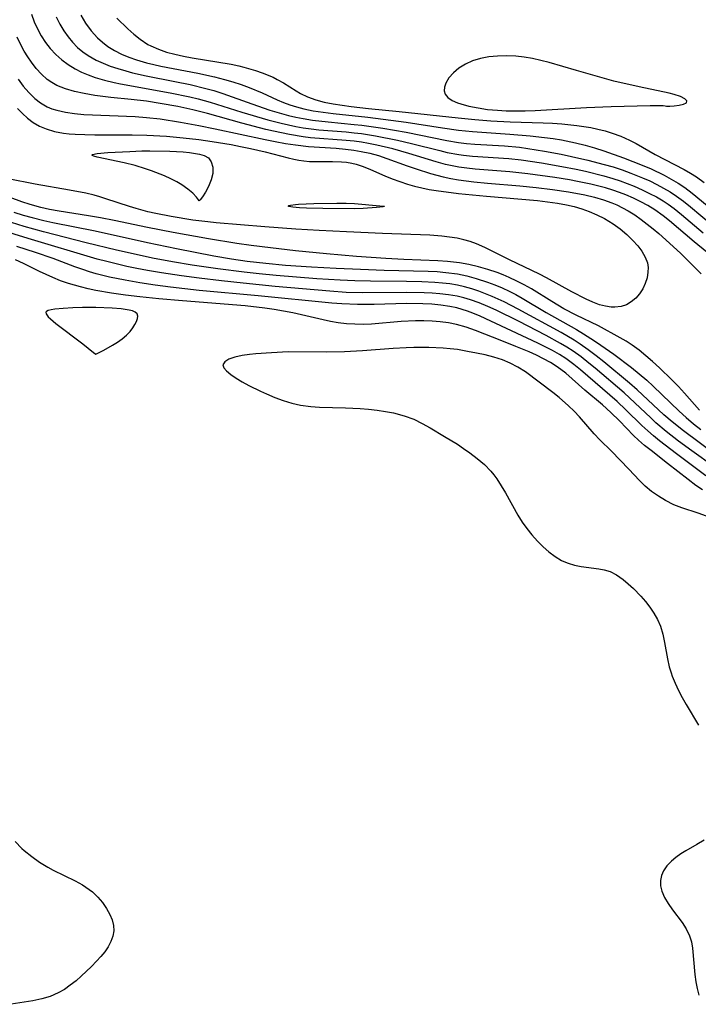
# Model space of a CAD drawing. Header units: inches. Extents: x 1073367 to 1082519, y 1569854 to 1574957.
# Tile 420 of 565: x 1079294 to 1079425, y 1572989 to 1573180. Entities that reach past the tile are written whole.
import ezdxf

# ---------------------------------------------------------------- set-up
doc = ezdxf.new("R2010")
doc.units = ezdxf.units.IN
doc.header["$MEASUREMENT"] = 0
doc.layers.add('CGG_CurvaNivelLidar_v1', color=7, linetype='Continuous', lineweight=30, true_color=0x008008)

msp = doc.modelspace()

# ---------------------------------------------------------------- linework, layer by layer
at = {"layer": 'CGG_CurvaNivelLidar_v1'}
for points in [[(1079296.1274, 1573180.6766, 71.5), (1079296.6319, 1573179.2451, 71.5), (1079297.2512, 1573177.8519, 71.5), (1079297.9766, 1573176.5067, 71.5), (1079298.8069, 1573175.2229, 71.5), (1079299.7209, 1573174.0478, 71.5), (1079300.7792, 1573172.922, 71.5), (1079301.9366, 1573171.8912, 71.5), (1079303.1811, 1573170.9589, 71.5), (1079304.5068, 1573170.1346, 71.5), (1079305.7578, 1573169.4966, 71.5), (1079307.0598, 1573168.9423, 71.5), (1079308.4024, 1573168.4607, 71.5), (1079310.2137, 1573167.9241, 71.5), (1079312.065, 1573167.4785, 71.5), (1079313.3182, 1573167.2228, 71.5), (1079322.9056, 1573165.511, 71.5), (1079326.7147, 1573164.7037, 71.5), (1079328.2865, 1573164.3211, 71.5), (1079330.6212, 1573163.6762, 71.5), (1079336.6995, 1573161.792, 71.5), (1079341.775, 1573160.2928, 71.5), (1079344.3203, 1573159.6148, 71.5), (1079345.737, 1573159.2835, 71.5), (1079347.1605, 1573158.992, 71.5), (1079348.5912, 1573158.7465, 71.5), (1079350.1097, 1573158.5412, 71.5), (1079351.6347, 1573158.3786, 71.5), (1079356.9018, 1573157.9332, 71.5), (1079358.4504, 1573157.7759, 71.5), (1079359.8156, 1573157.6076, 71.5), (1079362.5349, 1573157.1867, 71.5), (1079366.7804, 1573156.3372, 71.5), (1079369.5314, 1573155.7065, 71.5), (1079374.9567, 1573154.3366, 71.5), (1079376.4021, 1573154, 71.5), (1079378.6596, 1573153.5695, 71.5), (1079379.5234, 1573153.447, 71.5), (1079381.2629, 1573153.2621, 71.5), (1079388.2884, 1573152.8, 71.5), (1079390.7055, 1573152.5418, 71.5), (1079394.6195, 1573151.969, 71.5), (1079398.5384, 1573151.2885, 71.5), (1079401.3182, 1573150.7393, 71.5), (1079403.124, 1573150.3436, 71.5), (1079406.6825, 1573149.4555, 71.5), (1079408.4268, 1573148.9449, 71.5), (1079409.8148, 1573148.4869, 71.5), (1079411.1856, 1573147.9874, 71.5), (1079412.5378, 1573147.447, 71.5), (1079414.0402, 1573146.7863, 71.5), (1079415.5126, 1573146.0717, 71.5), (1079416.8207, 1573145.3722, 71.5), (1079418.0941, 1573144.6183, 71.5), (1079419.1039, 1573143.9552, 71.5), (1079420.2427, 1573143.1267, 71.5), (1079421.6852, 1573141.9793, 71.5), (1079425.853, 1573138.4717, 71.5)], [(1079300.8903, 1573180.1571, 72), (1079301.5732, 1573178.7724, 72), (1079302.3666, 1573177.445, 72), (1079303.1638, 1573176.3199, 72), (1079304.0434, 1573175.2609, 72), (1079305.0077, 1573174.2808, 72), (1079306.0034, 1573173.4372, 72), (1079307.0741, 1573172.6832, 72), (1079308.6151, 1573171.8158, 72), (1079309.9404, 1573171.2116, 72), (1079311.3133, 1573170.6775, 72), (1079312.8036, 1573170.1724, 72), (1079314.3254, 1573169.7234, 72), (1079315.63, 1573169.386, 72), (1079318.276, 1573168.7947, 72), (1079323.7981, 1573167.7138, 72), (1079326.7798, 1573167.0948, 72), (1079329.7996, 1573166.362, 72), (1079331.3255, 1573165.9292, 72), (1079333.055, 1573165.3783, 72), (1079338.6513, 1573163.3813, 72), (1079342.172, 1573162.175, 72), (1079343.9443, 1573161.6267, 72), (1079345.7289, 1573161.1353, 72), (1079347.1612, 1573160.7967, 72), (1079348.6039, 1573160.5111, 72), (1079350.365, 1573160.2377, 72), (1079353.4389, 1573159.8843, 72), (1079358.4593, 1573159.4058, 72), (1079359.9359, 1573159.2388, 72), (1079363.951, 1573158.6845, 72), (1079368.4517, 1573157.8921, 72), (1079376.3339, 1573156.2636, 72), (1079378.6129, 1573155.8928, 72), (1079380.1407, 1573155.7137, 72), (1079381.7252, 1573155.5796, 72), (1079387.502, 1573155.2347, 72), (1079390.3651, 1573154.9742, 72), (1079391.9866, 1573154.7693, 72), (1079395.2195, 1573154.2551, 72), (1079398.4406, 1573153.6401, 72), (1079400.4277, 1573153.2203, 72), (1079403.5849, 1573152.4934, 72), (1079406.716, 1573151.6819, 72), (1079408.4549, 1573151.1743, 72), (1079410.1896, 1573150.6093, 72), (1079411.9031, 1573149.9928, 72), (1079414.1504, 1573149.0917, 72), (1079415.5309, 1573148.4761, 72), (1079416.8864, 1573147.8171, 72), (1079418.2122, 1573147.1099, 72), (1079419.4756, 1573146.3644, 72), (1079420.6989, 1573145.5595, 72), (1079422.0711, 1573144.5426, 72), (1079423.4041, 1573143.4663, 72), (1079427.3945, 1573140.1378, 72)], [(1079305.6021, 1573180.5023, 72.5), (1079306.5346, 1573178.9371, 72.5), (1079307.6182, 1573177.4728, 72.5), (1079308.847, 1573176.132, 72.5), (1079309.822, 1573175.2581, 72.5), (1079310.8766, 1573174.4578, 72.5), (1079312.1465, 1573173.6687, 72.5), (1079313.4927, 1573172.9836, 72.5), (1079314.8992, 1573172.3886, 72.5), (1079316.3535, 1573171.8745, 72.5), (1079318.3352, 1573171.3046, 72.5), (1079319.7145, 1573170.9711, 72.5), (1079321.1085, 1573170.6697, 72.5), (1079328.2619, 1573169.2885, 72.5), (1079331.4729, 1573168.5702, 72.5), (1079333.3756, 1573168.0758, 72.5), (1079334.9858, 1573167.6018, 72.5), (1079336.5724, 1573167.0806, 72.5), (1079338.1328, 1573166.513, 72.5), (1079340.6512, 1573165.4691, 72.5), (1079343.5502, 1573164.1415, 72.5), (1079344.7694, 1573163.64, 72.5), (1079346.0112, 1573163.1869, 72.5), (1079347.2744, 1573162.7866, 72.5), (1079348.7252, 1573162.4046, 72.5), (1079350.5117, 1573162.0384, 72.5), (1079352.4193, 1573161.7347, 72.5), (1079354.3469, 1573161.4871, 72.5), (1079361.0686, 1573160.777, 72.5), (1079365.5271, 1573160.2479, 72.5), (1079368.4609, 1573159.8236, 72.5), (1079375.5112, 1573158.7068, 72.5), (1079378.5719, 1573158.275, 72.5), (1079381.2719, 1573158.0017, 72.5), (1079388.5175, 1573157.5289, 72.5), (1079392.4179, 1573157.2048, 72.5), (1079395.2218, 1573156.8724, 72.5), (1079396.8535, 1573156.647, 72.5), (1079398.4789, 1573156.3902, 72.5), (1079401.2066, 1573155.8484, 72.5), (1079403.0437, 1573155.3858, 72.5), (1079404.8655, 1573154.8597, 72.5), (1079406.6747, 1573154.2854, 72.5), (1079410.46, 1573152.9584, 72.5), (1079414.0509, 1573151.5513, 72.5), (1079415.8139, 1573150.7868, 72.5), (1079418.3068, 1573149.58, 72.5), (1079419.6769, 1573148.8344, 72.5), (1079421.0114, 1573148.036, 72.5), (1079422.3031, 1573147.1766, 72.5), (1079423.751, 1573146.0927, 72.5), (1079428.8334, 1573141.9259, 72.5)], [(1079312.586, 1573179.9391, 73), (1079314.7319, 1573177.8485, 73), (1079315.8795, 1573176.8121, 73), (1079317.0784, 1573175.8477, 73), (1079318.5955, 1573174.8527, 73), (1079319.1464, 1573174.5583, 73), (1079320.6311, 1573173.9073, 73), (1079322.191, 1573173.3804, 73), (1079323.8055, 1573172.9457, 73), (1079325.4579, 1573172.5772, 73), (1079327.1352, 1573172.2538, 73), (1079334.6607, 1573171.0037, 73), (1079336.1458, 1573170.6982, 73), (1079337.1214, 1573170.4628, 73), (1079339.3946, 1573169.7984, 73), (1079340.6726, 1573169.3522, 73), (1079342.753, 1573168.4995, 73), (1079343.5675, 1573168.1021, 73), (1079344.8016, 1573167.3966, 73), (1079347.2002, 1573165.8845, 73), (1079348.0633, 1573165.3884, 73), (1079349.4463, 1573164.7212, 73), (1079351.0171, 1573164.157, 73), (1079352.6617, 1573163.7177, 73), (1079354.3619, 1573163.3711, 73), (1079356.1035, 1573163.0912, 73), (1079357.8751, 1573162.8572, 73), (1079361.2166, 1573162.4889, 73), (1079367.1003, 1573161.8959, 73), (1079378.5279, 1573160.6359, 73), (1079381.7599, 1573160.336, 73), (1079384.8496, 1573160.1014, 73), (1079388.5366, 1573159.9111, 73), (1079394.9096, 1573159.7131, 73), (1079396.7198, 1573159.6277, 73), (1079398.5235, 1573159.5011, 73), (1079401.4189, 1573159.1954, 73), (1079404.1319, 1573158.7771, 73), (1079405.5235, 1573158.4894, 73), (1079406.8957, 1573158.1438, 73), (1079408.2441, 1573157.736, 73), (1079409.9499, 1573157.1067, 73), (1079411.5999, 1573156.3642, 73), (1079412.883, 1573155.6899, 73), (1079416.59, 1573153.6062, 73), (1079422.181, 1573150.6562, 73), (1079423.3795, 1573149.9788, 73), (1079424.5397, 1573149.2506, 73), (1079426.0203, 1573148.1706, 73)], [(1079428.2837, 1573133.3255, 71), (1079424.1273, 1573136.714, 71), (1079419.3179, 1573140.7779, 71), (1079418.1449, 1573141.7065, 71), (1079416.501, 1573142.8751, 71), (1079415.1688, 1573143.6984, 71), (1079413.7924, 1573144.4509, 71), (1079412.3789, 1573145.139, 71), (1079410.9329, 1573145.7655, 71), (1079409.6693, 1573146.2535, 71), (1079408.3861, 1573146.6959, 71), (1079406.9795, 1573147.1234, 71), (1079404.119, 1573147.8537, 71), (1079401.5802, 1573148.3942, 71), (1079400.0594, 1573148.6826, 71), (1079397.1974, 1573149.1612, 71), (1079391.9943, 1573149.8796, 71), (1079388.5119, 1573150.2442, 71), (1079381.7848, 1573150.7484, 71), (1079380.2136, 1573150.9193, 71), (1079378.653, 1573151.1457, 71), (1079377.3597, 1573151.3867, 71), (1079376.0771, 1573151.6764, 71), (1079374.2508, 1573152.1719, 71), (1079369.0079, 1573153.7943, 71), (1079365.92, 1573154.6582, 71), (1079362.782, 1573155.4113, 71), (1079361.2009, 1573155.7257, 71), (1079359.8217, 1573155.9556, 71), (1079358.4365, 1573156.1444, 71), (1079356.8628, 1573156.3105, 71), (1079349.9809, 1573156.8338, 71), (1079348.5778, 1573156.9957, 71), (1079345.9422, 1573157.4186, 71), (1079342.8366, 1573158.0696, 71), (1079341.3784, 1573158.42, 71), (1079336.7262, 1573159.6354, 71), (1079330.1005, 1573161.4756, 71), (1079327.2777, 1573162.1843, 71), (1079324.3711, 1573162.8305, 71), (1079320.9782, 1573163.4651, 71), (1079318.2937, 1573163.8641, 71), (1079315.3259, 1573164.2031, 71), (1079311.4465, 1573164.589, 71), (1079308.3411, 1573164.9876, 71), (1079306.2994, 1573165.3407, 71), (1079304.4389, 1573165.7355, 71), (1079302.6524, 1573166.2419, 71), (1079300.9742, 1573166.9307, 71), (1079300.0255, 1573167.4688, 71), (1079299.1361, 1573168.0994, 71), (1079298.0305, 1573169.087, 71), (1079297.0189, 1573170.2007, 71), (1079296.0838, 1573171.4106, 71), (1079295.363, 1573172.464, 71), (1079294.6883, 1573173.5597, 71), (1079293.9675, 1573174.8765, 71), (1079293.3144, 1573176.2321, 71)], [(1079293.5022, 1573168.1505, 70.5), (1079294.5227, 1573166.7943, 70.5), (1079295.6035, 1573165.5315, 70.5), (1079296.7634, 1573164.3959, 70.5), (1079297.8488, 1573163.5503, 70.5), (1079299.127, 1573162.8153, 70.5), (1079300.0392, 1573162.4343, 70.5), (1079300.9915, 1573162.1293, 70.5), (1079302.6743, 1573161.7503, 70.5), (1079304.4265, 1573161.5006, 70.5), (1079306.2279, 1573161.3409, 70.5), (1079316.1052, 1573160.9031, 70.5), (1079318.3212, 1573160.7403, 70.5), (1079320.9317, 1573160.4529, 70.5), (1079324.8582, 1573159.8536, 70.5), (1079328.4063, 1573159.2168, 70.5), (1079331.5801, 1573158.563, 70.5), (1079341.2636, 1573156.4539, 70.5), (1079343.1998, 1573156.0671, 70.5), (1079345.1396, 1573155.7212, 70.5), (1079347.0825, 1573155.4252, 70.5), (1079349.6112, 1573155.1397, 70.5), (1079354.9552, 1573154.7844, 70.5), (1079356.7251, 1573154.6328, 70.5), (1079358.3705, 1573154.4283, 70.5), (1079359.8117, 1573154.181, 70.5), (1079361.4723, 1573153.8111, 70.5), (1079363.1113, 1573153.3615, 70.5), (1079364.7266, 1573152.8388, 70.5), (1079368.6528, 1573151.3958, 70.5), (1079370.3838, 1573150.7924, 70.5), (1079373.1459, 1573149.9092, 70.5), (1079375.6371, 1573149.2474, 70.5), (1079377.1204, 1573148.9293, 70.5), (1079378.6165, 1573148.6624, 70.5), (1079381.5601, 1573148.2745, 70.5), (1079384.1863, 1573148.0196, 70.5), (1079390.4052, 1573147.5048, 70.5), (1079393.6008, 1573147.2022, 70.5), (1079396.7297, 1573146.8474, 70.5), (1079399.8623, 1573146.38, 70.5), (1079403.0196, 1573145.7645, 70.5), (1079404.8297, 1573145.3271, 70.5), (1079406.6058, 1573144.8109, 70.5), (1079408.2181, 1573144.2382, 70.5), (1079409.1884, 1573143.8309, 70.5), (1079410.2912, 1573143.3017, 70.5), (1079411.3615, 1573142.7125, 70.5), (1079412.6399, 1573141.9014, 70.5), (1079413.8779, 1573141.0202, 70.5), (1079416.1795, 1573139.2151, 70.5), (1079417.2549, 1573138.3169, 70.5), (1079419.3327, 1573136.4709, 70.5), (1079421.5157, 1573134.4308, 70.5), (1079424.5378, 1573131.4449, 70.5), (1079425.4936, 1573130.5394, 70.5)], [(1079293.4184, 1573162.4623, 70), (1079294.3393, 1573161.4999, 70), (1079295.3153, 1573160.6191, 70), (1079296.4445, 1573159.7834, 70), (1079297.6495, 1573159.0767, 70), (1079298.9251, 1573158.5112, 70), (1079300.5729, 1573158.0218, 70), (1079302.2969, 1573157.7104, 70), (1079303.3983, 1573157.5845, 70), (1079304.517, 1573157.4978, 70), (1079306.4268, 1573157.416, 70), (1079308.3633, 1573157.3872, 70), (1079315.5442, 1573157.3994, 70), (1079318.3901, 1573157.3339, 70), (1079322.1698, 1573157.1084, 70), (1079324.7731, 1573156.8876, 70), (1079326.6139, 1573156.6903, 70), (1079328.4477, 1573156.4567, 70), (1079331.0203, 1573156.0756, 70), (1079334.6572, 1573155.4865, 70), (1079336.4583, 1573155.1586, 70), (1079338.3796, 1573154.7658, 70), (1079341.2434, 1573154.107, 70), (1079345.6743, 1573152.9546, 70), (1079346.7897, 1573152.6771, 70), (1079347.7505, 1573152.484, 70), (1079348.7182, 1573152.3406, 70), (1079349.7721, 1573152.2448, 70), (1079350.8285, 1573152.2015, 70), (1079354.2547, 1573152.2282, 70), (1079355.9554, 1573152.1801, 70), (1079356.9579, 1573152.0826, 70), (1079357.9514, 1573151.9191, 70), (1079358.8021, 1573151.7172, 70), (1079360.1942, 1573151.2641, 70), (1079361.5703, 1573150.7073, 70), (1079364.3477, 1573149.4791, 70), (1079365.7728, 1573148.8976, 70), (1079367.2317, 1573148.3594, 70), (1079368.7201, 1573147.8703, 70), (1079370.1081, 1573147.4719, 70), (1079371.517, 1573147.1282, 70), (1079372.8963, 1573146.8518, 70), (1079374.2905, 1573146.6177, 70), (1079378.5823, 1573146.0387, 70), (1079383.9628, 1573145.5014, 70), (1079393.8628, 1573144.6644, 70), (1079395.786, 1573144.4536, 70), (1079397.6942, 1573144.1854, 70), (1079399.4588, 1573143.8605, 70), (1079400.9465, 1573143.5155, 70), (1079402.4057, 1573143.1001, 70), (1079403.8273, 1573142.602, 70), (1079405.328, 1573141.9529, 70), (1079406.7744, 1573141.2138, 70), (1079407.6338, 1573140.7242, 70), (1079408.4665, 1573140.2023, 70), (1079409.8346, 1573139.2096, 70), (1079411.1049, 1573138.1301, 70), (1079412.2724, 1573136.9936, 70), (1079413.2109, 1573135.951, 70), (1079414.0207, 1573134.8801, 70), (1079414.6581, 1573133.776, 70), (1079415.0686, 1573132.6324, 70), (1079415.1975, 1573131.749, 70), (1079415.1862, 1573130.8512, 70), (1079415.0073, 1573129.7434, 70), (1079414.6682, 1573128.6575, 70), (1079414.1841, 1573127.621, 70), (1079413.5638, 1573126.6611, 70), (1079412.8209, 1573125.8079, 70), (1079411.9639, 1573125.0937, 70), (1079411.0384, 1573124.5705, 70), (1079410.0299, 1573124.2311, 70), (1079408.8046, 1573124.0892, 70), (1079408.0645, 1573124.1179, 70), (1079406.9678, 1573124.2789, 70), (1079405.8524, 1573124.5668, 70), (1079404.5421, 1573125.0453, 70), (1079403.2234, 1573125.6363, 70), (1079400.4507, 1573127.0463, 70), (1079395.5664, 1573129.7689, 70), (1079394.2187, 1573130.465, 70), (1079388.4144, 1573133.2445, 70), (1079383.6952, 1573135.6249, 70), (1079382.0771, 1573136.3304, 70), (1079380.854, 1573136.7597, 70), (1079379.6032, 1573137.1126, 70), (1079378.329, 1573137.3941, 70), (1079376.8688, 1573137.6322, 70), (1079375.3892, 1573137.8026, 70), (1079373.0293, 1573137.9735, 70), (1079363.8941, 1573138.3194, 70), (1079356.9454, 1573138.623, 70), (1079351.6835, 1573138.8857, 70), (1079347.1375, 1573139.1633, 70), (1079341.1552, 1573139.6058, 70), (1079331.7742, 1573140.3858, 70), (1079330.1404, 1573140.5527, 70), (1079327.2666, 1573140.9152, 70), (1079323.0623, 1573141.5953, 70), (1079320.123, 1573142.1822, 70), (1079318.5994, 1573142.5343, 70), (1079316.302, 1573143.1397, 70), (1079315.0259, 1573143.5158, 70), (1079310.4279, 1573145.0467, 70), (1079309.3164, 1573145.3894, 70), (1079308.1938, 1573145.7025, 70), (1079306.5677, 1573146.0968, 70), (1079303.4686, 1573146.7122, 70), (1079296.8295, 1573147.8747, 70), (1079291.5896, 1573148.9085, 70)], [(1079425.1655, 1573104.1656, 70.5), (1079422.2554, 1573107.4747, 70.5), (1079421.0535, 1573108.7653, 70.5), (1079419.809, 1573110.0246, 70.5), (1079417.3913, 1573112.3482, 70.5), (1079416.0345, 1573113.582, 70.5), (1079414.7669, 1573114.6976, 70.5), (1079413.4736, 1573115.767, 70.5), (1079412.132, 1573116.7581, 70.5), (1079410.9899, 1573117.4918, 70.5), (1079409.8144, 1573118.1783, 70.5), (1079405.6035, 1573120.4781, 70.5), (1079401.2955, 1573122.5703, 70.5), (1079398.9506, 1573123.7786, 70.5), (1079396.6266, 1573125.1525, 70.5), (1079392.6947, 1573127.6095, 70.5), (1079391.2806, 1573128.3999, 70.5), (1079389.8357, 1573129.1374, 70.5), (1079388.3634, 1573129.8216, 70.5), (1079387.2023, 1573130.3141, 70.5), (1079386.026, 1573130.769, 70.5), (1079384.2454, 1573131.3711, 70.5), (1079382.4368, 1573131.8867, 70.5), (1079380.6053, 1573132.3165, 70.5), (1079378.7537, 1573132.6543, 70.5), (1079376.4334, 1573132.9337, 70.5), (1079374.5934, 1573133.0691, 70.5), (1079368.0384, 1573133.3153, 70.5), (1079364.5267, 1573133.4794, 70.5), (1079358.8694, 1573133.8828, 70.5), (1079353.0896, 1573134.3948, 70.5), (1079347.0789, 1573134.981, 70.5), (1079342.291, 1573135.5223, 70.5), (1079338.5193, 1573136.0068, 70.5), (1079335.7605, 1573136.4127, 70.5), (1079330.32, 1573137.3056, 70.5), (1079323.4839, 1573138.4968, 70.5), (1079318.5019, 1573139.4581, 70.5), (1079312.0645, 1573140.8009, 70.5), (1079309.4516, 1573141.3165, 70.5), (1079307.1354, 1573141.7265, 70.5), (1079301.4311, 1573142.6107, 70.5), (1079299.5478, 1573142.9631, 70.5), (1079297.9209, 1573143.3367, 70.5), (1079295.8733, 1573143.9119, 70.5), (1079294.21, 1573144.461, 70.5), (1079289.6566, 1573146.124, 70.5)], [(1079292.6949, 1573142.4284, 71), (1079294.4678, 1573141.8875, 71), (1079296.2535, 1573141.3874, 71), (1079298.4751, 1573140.8282, 71), (1079300.1931, 1573140.4456, 71), (1079308.424, 1573138.8149, 71), (1079318.499, 1573136.58, 71), (1079324.1289, 1573135.3969, 71), (1079331.3147, 1573133.9881, 71), (1079334.723, 1573133.3955, 71), (1079337.7789, 1573132.9559, 71), (1079341.3437, 1573132.5614, 71), (1079345.1961, 1573132.2328, 71), (1079350.1857, 1573131.8804, 71), (1079354.9291, 1573131.6144, 71), (1079359.6226, 1573131.4061, 71), (1079364.2217, 1573131.2541, 71), (1079372.7349, 1573131.0439, 71), (1079374.4457, 1573130.9531, 71), (1079376.146, 1573130.8119, 71), (1079378.4039, 1573130.5065, 71), (1079380.2199, 1573130.1312, 71), (1079382.0127, 1573129.6539, 71), (1079384.1913, 1573128.9434, 71), (1079385.6033, 1573128.4011, 71), (1079386.9957, 1573127.8061, 71), (1079388.3685, 1573127.1641, 71), (1079389.6419, 1573126.5194, 71), (1079390.895, 1573125.836, 71), (1079395.5013, 1573123.0879, 71), (1079401.3712, 1573119.757, 71), (1079402.7315, 1573118.9566, 71), (1079404.8526, 1573117.6096, 71), (1079406.1086, 1573116.7491, 71), (1079408.579, 1573114.9814, 71), (1079412.0002, 1573112.415, 71), (1079413.5174, 1573111.2116, 71), (1079414.9942, 1573109.9608, 71), (1079416.219, 1573108.8386, 71), (1079421.2256, 1573103.9889, 71), (1079422.5841, 1573102.7651, 71), (1079423.9854, 1573101.5799, 71), (1079425.4167, 1573100.423, 71)], [(1079428.3311, 1573095.4787, 71.5), (1079422.0281, 1573100.2196, 71.5), (1079419.8889, 1573101.9259, 71.5), (1079418.2635, 1573103.3089, 71.5), (1079413.1014, 1573108.1043, 71.5), (1079411.6208, 1573109.4063, 71.5), (1079406.6688, 1573113.5131, 71.5), (1079405.1748, 1573114.7073, 71.5), (1079403.6529, 1573115.863, 71.5), (1079402.091, 1573116.9608, 71.5), (1079400.8979, 1573117.7288, 71.5), (1079398.4464, 1573119.1681, 71.5), (1079390.1221, 1573123.699, 71.5), (1079387.4162, 1573125.0862, 71.5), (1079385.0999, 1573126.1552, 71.5), (1079383.8086, 1573126.6947, 71.5), (1079382.503, 1573127.1881, 71.5), (1079381.1415, 1573127.6375, 71.5), (1079379.7626, 1573128.0217, 71.5), (1079378.3666, 1573128.334, 71.5), (1079376.9359, 1573128.5717, 71.5), (1079375.4911, 1573128.7432, 71.5), (1079374.0352, 1573128.8629, 71.5), (1079371.5097, 1573128.9828, 71.5), (1079368.5342, 1573129.04, 71.5), (1079361.5854, 1573129.0968, 71.5), (1079358.5366, 1573129.1695, 71.5), (1079355.7309, 1573129.2993, 71.5), (1079351.2434, 1573129.588, 71.5), (1079343.3942, 1573130.2208, 71.5), (1079340.0809, 1573130.5236, 71.5), (1079337.1964, 1573130.8251, 71.5), (1079332.0809, 1573131.4749, 71.5), (1079327.1576, 1573132.2006, 71.5), (1079323.3247, 1573132.846, 71.5), (1079319.5053, 1573133.5696, 71.5), (1079316.3201, 1573134.2445, 71.5), (1079312.5086, 1573135.1181, 71.5), (1079306.6805, 1573136.5362, 71.5), (1079298.4497, 1573138.6288, 71.5), (1079294.6682, 1573139.6872, 71.5), (1079291.0373, 1573140.8179, 71.5)], [(1079432.287, 1573090.1592, 72), (1079423.6884, 1573096.3348, 72), (1079421.113, 1573098.2313, 72), (1079418.7319, 1573100.0776, 72), (1079416.7195, 1573101.7672, 72), (1079415.7173, 1573102.6822, 72), (1079412.6487, 1573105.6178, 72), (1079410.5767, 1573107.5183, 72), (1079404.9925, 1573112.2823, 72), (1079403.7769, 1573113.3002, 72), (1079402.2783, 1573114.4814, 72), (1079400.7286, 1573115.593, 72), (1079399.5378, 1573116.364, 72), (1079398.3184, 1573117.0933, 72), (1079395.54, 1573118.6123, 72), (1079390.1546, 1573121.3949, 72), (1079385.8902, 1573123.4858, 72), (1079384.2587, 1573124.2243, 72), (1079382.6079, 1573124.9013, 72), (1079380.933, 1573125.4951, 72), (1079379.6442, 1573125.8746, 72), (1079378.3381, 1573126.1855, 72), (1079376.6723, 1573126.4751, 72), (1079374.9857, 1573126.6726, 72), (1079373.4821, 1573126.7888, 72), (1079371.9694, 1573126.8627, 72), (1079368.5364, 1573126.9199, 72), (1079360.0271, 1573126.847, 72), (1079356.8884, 1573126.9454, 72), (1079353.7505, 1573127.1521, 72), (1079343.1629, 1573128.1021, 72), (1079336.9975, 1573128.7019, 72), (1079332.7924, 1573129.1511, 72), (1079328.4957, 1573129.6611, 72), (1079325.0791, 1573130.1206, 72), (1079321.2339, 1573130.7123, 72), (1079318.5032, 1573131.1775, 72), (1079316.4258, 1573131.5688, 72), (1079314.5037, 1573131.9718, 72), (1079310.6842, 1573132.8841, 72), (1079308.7879, 1573133.3917, 72), (1079295.4458, 1573137.3385, 72), (1079289.9683, 1573139.0406, 72)], [(1079426.3828, 1573091.5243, 72.5), (1079420.7149, 1573095.7224, 72.5), (1079417.4127, 1573098.2601, 72.5), (1079416.2566, 1573099.2045, 72.5), (1079415.1307, 1573100.1809, 72.5), (1079414.0043, 1573101.2308, 72.5), (1079410.9394, 1573104.2411, 72.5), (1079409.2142, 1573105.852, 72.5), (1079402.1658, 1573111.9617, 72.5), (1079400.8658, 1573113.0194, 72.5), (1079399.3191, 1573114.1453, 72.5), (1079398.1211, 1573114.9113, 72.5), (1079396.7312, 1573115.7084, 72.5), (1079395.3066, 1573116.4531, 72.5), (1079393.9292, 1573117.127, 72.5), (1079382.7968, 1573122.3337, 72.5), (1079381.3226, 1573122.9573, 72.5), (1079380.3164, 1573123.3329, 72.5), (1079379.2966, 1573123.664, 72.5), (1079378.251, 1573123.9471, 72.5), (1079376.9156, 1573124.227, 72.5), (1079375.1928, 1573124.4806, 72.5), (1079373.4473, 1573124.645, 72.5), (1079371.6852, 1573124.7405, 72.5), (1079368.5359, 1573124.7856, 72.5), (1079362.3191, 1573124.6317, 72.5), (1079359.0624, 1573124.6069, 72.5), (1079356.0497, 1573124.7312, 72.5), (1079354.1251, 1573124.8748, 72.5), (1079339.8845, 1573126.2947, 72.5), (1079328.4906, 1573127.3321, 72.5), (1079322.9516, 1573127.9615, 72.5), (1079319.9748, 1573128.3543, 72.5), (1079317.0455, 1573128.7903, 72.5), (1079314.1697, 1573129.2868, 72.5), (1079311.1855, 1573129.9045, 72.5), (1079308.623, 1573130.5385, 72.5), (1079307.3001, 1573130.9191, 72.5), (1079305.9911, 1573131.3396, 72.5), (1079304.4726, 1573131.8844, 72.5), (1079300.3023, 1573133.475, 72.5), (1079296.853, 1573134.6748, 72.5), (1079293.2922, 1573135.8249, 72.5)], [(1079425.7492, 1573088.7952, 73), (1079424.4487, 1573089.6653, 73), (1079422.9231, 1573090.7922, 73), (1079418.9895, 1573093.9137, 73), (1079415.7921, 1573096.3786, 73), (1079414.542, 1573097.3728, 73), (1079413.3386, 1573098.409, 73), (1079412.3973, 1573099.3102, 73), (1079409.6781, 1573102.135, 73), (1079408.0213, 1573103.758, 73), (1079406.3932, 1573105.2008, 73), (1079402.9881, 1573108.0668, 73), (1079400.5562, 1573110.2564, 73), (1079399.3263, 1573111.3207, 73), (1079397.6512, 1573112.5921, 73), (1079396.3665, 1573113.3955, 73), (1079395.0238, 1573114.1218, 73), (1079393.6381, 1573114.7932, 73), (1079392.2221, 1573115.4283, 73), (1079389.6725, 1573116.5119, 73), (1079386.9834, 1573117.6016, 73), (1079381.8819, 1573119.5707, 73), (1079380.0686, 1573120.2062, 73), (1079378.231, 1573120.7283, 73), (1079376.6399, 1573121.0436, 73), (1079375.0727, 1573121.2474, 73), (1079373.4883, 1573121.3692, 73), (1079371.8918, 1573121.4229, 73), (1079370.2878, 1573121.4182, 73), (1079367.4863, 1573121.2879, 73), (1079361.7716, 1573120.8315, 73), (1079360.1719, 1573120.7701, 73), (1079358.5759, 1573120.7817, 73), (1079356.9675, 1573120.8864, 73), (1079355.3667, 1573121.0813, 73), (1079353.8872, 1573121.3348, 73), (1079352.4131, 1573121.6387, 73), (1079346.5775, 1573122.9702, 73), (1079344.7938, 1573123.3223, 73), (1079342.9967, 1573123.6296, 73), (1079341.1892, 1573123.8975, 73), (1079337.3817, 1573124.3417, 73), (1079325.269, 1573125.3038, 73), (1079320.7023, 1573125.7203, 73), (1079317.0156, 1573126.1068, 73), (1079314.2331, 1573126.4259, 73), (1079311.5812, 1573126.7797, 73), (1079308.5553, 1573127.3086, 73), (1079307.0483, 1573127.6348, 73), (1079305.557, 1573128.0027, 73), (1079303.2593, 1573128.6699, 73), (1079301.7247, 1573129.2064, 73), (1079300.2191, 1573129.8048, 73), (1079297.6682, 1573130.9571, 73), (1079294.54, 1573132.5315, 73), (1079292.9843, 1573133.2321, 73)], [(1079426.4682, 1573083.7297, 73.5), (1079424.9051, 1573084.2892, 73.5), (1079421.7244, 1573085.3141, 73.5), (1079420.1773, 1573085.9247, 73.5), (1079418.6016, 1573086.7283, 73.5), (1079417.2073, 1573087.5607, 73.5), (1079415.8683, 1573088.4826, 73.5), (1079414.6143, 1573089.5083, 73.5), (1079413.5307, 1573090.5714, 73.5), (1079411.4609, 1573092.8216, 73.5), (1079408.109, 1573096.2464, 73.5), (1079405.8802, 1573098.4677, 73.5), (1079404.804, 1573099.6092, 73.5), (1079401.9891, 1573102.8927, 73.5), (1079400.9453, 1573103.9659, 73.5), (1079399.8541, 1573105.0042, 73.5), (1079398.0348, 1573106.6219, 73.5), (1079396.8062, 1573107.5973, 73.5), (1079391.5195, 1573111.5653, 73.5), (1079390.0716, 1573112.5045, 73.5), (1079388.5365, 1573113.2983, 73.5), (1079387.0545, 1573113.9045, 73.5), (1079385.4295, 1573114.427, 73.5), (1079383.7594, 1573114.8579, 73.5), (1079382.0595, 1573115.2258, 73.5), (1079380.342, 1573115.5537, 73.5), (1079378.3879, 1573115.8799, 73.5), (1079377.0055, 1573116.0498, 73.5), (1079375.6093, 1573116.1712, 73.5), (1079372.8358, 1573116.2952, 73.5), (1079369.97, 1573116.2869, 73.5), (1079368.4977, 1573116.233, 73.5), (1079365.9622, 1573116.0729, 73.5), (1079360.0621, 1573115.6334, 73.5), (1079356.5474, 1573115.4802, 73.5), (1079353.1146, 1573115.4227, 73.5), (1079345.6816, 1573115.4328, 73.5), (1079342.4911, 1573115.2937, 73.5), (1079339.4538, 1573115.0552, 73.5), (1079338.2416, 1573114.9338, 73.5), (1079336.7651, 1573114.7223, 73.5), (1079335.3802, 1573114.4102, 73.5), (1079334.2408, 1573114.011, 73.5), (1079333.4367, 1573113.5302, 73.5), (1079333.0851, 1573112.9666, 73.5), (1079333.238, 1573112.388, 73.5), (1079333.767, 1573111.7558, 73.5), (1079334.5833, 1573111.0859, 73.5), (1079335.6166, 1573110.3916, 73.5), (1079336.7991, 1573109.6911, 73.5), (1079338.097, 1573108.9837, 73.5), (1079340.3438, 1573107.8562, 73.5), (1079341.5225, 1573107.3146, 73.5), (1079343.0984, 1573106.6529, 73.5), (1079344.7125, 1573106.0578, 73.5), (1079346.3581, 1573105.5516, 73.5), (1079348.0326, 1573105.1617, 73.5), (1079350.0922, 1573104.8794, 73.5), (1079351.7465, 1573104.7714, 73.5), (1079356.7568, 1573104.671, 73.5), (1079359.5786, 1573104.5214, 73.5), (1079361.2206, 1573104.3759, 73.5), (1079362.8512, 1573104.189, 73.5), (1079364.4637, 1573103.95, 73.5), (1079366.0505, 1573103.6451, 73.5), (1079368.1067, 1573103.1047, 73.5), (1079369.959, 1573102.4194, 73.5), (1079371.5563, 1573101.6403, 73.5), (1079373.1074, 1573100.7618, 73.5), (1079375.8902, 1573099.1105, 73.5), (1079378.3611, 1573097.6054, 73.5), (1079379.5811, 1573096.7877, 73.5), (1079380.7721, 1573095.937, 73.5), (1079382.2145, 1573094.8376, 73.5), (1079383.5777, 1573093.671, 73.5), (1079384.8196, 1573092.3971, 73.5), (1079385.4075, 1573091.675, 73.5), (1079385.9589, 1573090.9185, 73.5), (1079386.83, 1573089.5837, 73.5), (1079387.6488, 1573088.1973, 73.5), (1079390.051, 1573083.8906, 73.5), (1079390.8846, 1573082.5792, 73.5), (1079391.7838, 1573081.3153, 73.5), (1079392.741, 1573080.1047, 73.5), (1079393.833, 1573078.8698, 73.5), (1079394.9221, 1573077.7814, 73.5), (1079396.0614, 1573076.7881, 73.5), (1079397.2495, 1573075.9104, 73.5), (1079398.4881, 1573075.1754, 73.5), (1079399.2425, 1573074.8244, 73.5), (1079399.7861, 1573074.6181, 73.5), (1079401.0216, 1573074.2636, 73.5), (1079402.2788, 1573074.0152, 73.5), (1079405.7239, 1573073.54, 73.5), (1079406.7493, 1573073.3531, 73.5), (1079407.909, 1573073.0164, 73.5), (1079409.1157, 1573072.3955, 73.5), (1079410.4026, 1573071.479, 73.5), (1079411.3914, 1573070.6454, 73.5), (1079412.3691, 1573069.7296, 73.5), (1079413.783, 1573068.2626, 73.5), (1079414.6984, 1573067.2167, 73.5), (1079415.5618, 1573066.1241, 73.5), (1079416.3487, 1573064.9798, 73.5), (1079417.0302, 1573063.7758, 73.5), (1079417.5811, 1573062.4901, 73.5), (1079418.0519, 1573060.9278, 73.5), (1079418.4031, 1573059.3125, 73.5), (1079418.9746, 1573056.1246, 73.5), (1079419.3127, 1573054.5906, 73.5), (1079419.6384, 1573053.4683, 73.5), (1079419.8635, 1573052.82, 73.5), (1079420.4322, 1573051.4135, 73.5), (1079421.0845, 1573050.0273, 73.5), (1079421.8005, 1573048.6601, 73.5), (1079422.5631, 1573047.3111, 73.5), (1079424.9218, 1573043.3303, 73.5)], [(1079292.9176, 1573020.8546, 73), (1079294.2331, 1573019.5349, 73), (1079294.7028, 1573019.1093, 73), (1079296.1424, 1573017.9377, 73), (1079297.6664, 1573016.867, 73), (1079299.2584, 1573015.8951, 73), (1079300.2667, 1573015.3461, 73), (1079304.5613, 1573013.2327, 73), (1079305.9206, 1573012.4762, 73), (1079307.238, 1573011.5956, 73), (1079307.8674, 1573011.0999, 73), (1079308.9119, 1573010.1173, 73), (1079309.8274, 1573009.0496, 73), (1079310.6095, 1573007.9211, 73), (1079311.2452, 1573006.7538, 73), (1079311.6659, 1573005.7046, 73), (1079311.9247, 1573004.6483, 73), (1079311.9843, 1573003.5922, 73), (1079311.8157, 1573002.5457, 73), (1079311.445, 1573001.5139, 73), (1079310.9059, 1573000.5041, 73), (1079310.2542, 1572999.5584, 73), (1079309.5011, 1572998.6353, 73), (1079308.6724, 1572997.7303, 73), (1079307.6767, 1572996.7274, 73), (1079305.6837, 1572994.8343, 73), (1079304.6972, 1572993.9607, 73), (1079303.5993, 1572993.0867, 73), (1079302.4458, 1572992.2923, 73), (1079301.2314, 1572991.6012, 73), (1079299.6906, 1572990.9352, 73), (1079298.0815, 1572990.4386, 73), (1079296.3451, 1572990.0731, 73), (1079292.1704, 1572989.4021, 73)], [(1079426.0144, 1573021.0886, 73.5), (1079424.6391, 1573020.2608, 73.5), (1079422.507, 1573019.0712, 73.5), (1079421.5166, 1573018.4568, 73.5), (1079420.5838, 1573017.7965, 73.5), (1079419.7328, 1573017.0844, 73.5), (1079418.8617, 1573016.1628, 73.5), (1079418.1826, 1573015.1656, 73.5), (1079417.7858, 1573014.2563, 73.5), (1079417.5836, 1573013.3111, 73.5), (1079417.5994, 1573012.2827, 73.5), (1079417.8341, 1573011.2526, 73.5), (1079418.3577, 1573010.0479, 73.5), (1079419.0726, 1573008.8618, 73.5), (1079419.9333, 1573007.6459, 73.5), (1079421.7611, 1573005.2153, 73.5), (1079422.5817, 1573003.9643, 73.5), (1079423.224, 1573002.6482, 73.5), (1079423.5753, 1573001.4727, 73.5), (1079423.7897, 1573000.2398, 73.5), (1079424.2294, 1572995.1613, 73.5), (1079424.4389, 1572993.7129, 73.5), (1079424.7036, 1572992.4309, 73.5), (1079425.0328, 1572991.1692, 73.5)]]:
    msp.add_polyline3d(points, dxfattribs=at)
for points in [[(1079418.5, 1573163.0044, 73.5), (1079418.7433, 1573162.9489, 73.5), (1079419.3891, 1573162.9287, 73.5), (1079420.2623, 1573162.9819, 73.5), (1079421.2018, 1573163.108, 73.5), (1079422.0387, 1573163.3051, 73.5), (1079422.5978, 1573163.5709, 73.5), (1079422.7175, 1573163.9359, 73.5), (1079422.3107, 1573164.3498, 73.5), (1079421.4507, 1573164.776, 73.5), (1079420.2341, 1573165.1757, 73.5), (1079419.3052, 1573165.4059, 73.5), (1079413.4788, 1573166.635, 73.5), (1079408.6123, 1573167.7757, 73.5), (1079401.3744, 1573169.792, 73.5), (1079396.0777, 1573171.3471, 73.5), (1079394.4902, 1573171.7548, 73.5), (1079392.8902, 1573172.0981, 73.5), (1079391.2834, 1573172.3702, 73.5), (1079389.6761, 1573172.5599, 73.5), (1079387.86, 1573172.6541, 73.5), (1079386.1452, 1573172.604, 73.5), (1079384.4673, 1573172.4214, 73.5), (1079382.8487, 1573172.107, 73.5), (1079381.3183, 1573171.6524, 73.5), (1079379.9133, 1573171.0387, 73.5), (1079378.6573, 1573170.2446, 73.5), (1079377.6006, 1573169.3463, 73.5), (1079376.7448, 1573168.3761, 73.5), (1079376.1389, 1573167.3735, 73.5), (1079375.8826, 1573166.6138, 73.5), (1079375.8263, 1573165.889, 73.5), (1079375.9944, 1573165.2321, 73.5), (1079376.5171, 1573164.5645, 73.5), (1079377.3316, 1573164.0154, 73.5), (1079378.3705, 1573163.5581, 73.5), (1079379.0138, 1573163.3392, 73.5), (1079380.6053, 1573162.9158, 73.5), (1079382.353, 1573162.574, 73.5), (1079384.209, 1573162.3079, 73.5), (1079386.1387, 1573162.12, 73.5), (1079387.7714, 1573162.0285, 73.5), (1079389.548, 1573161.9937, 73.5), (1079391.469, 1573162.0249, 73.5), (1079393.4001, 1573162.1064, 73.5), (1079403.3115, 1573162.6576, 73.5), (1079408.0528, 1573162.8656, 73.5), (1079415.587, 1573163.0552, 73.5), (1079418.0898, 1573163.0602, 73.5)], [(1079328.5, 1573144.6334, 69.5), (1079328.3902, 1573144.8554, 69.5), (1079327.9662, 1573145.3683, 69.5), (1079327.2671, 1573146.0825, 69.5), (1079326.3248, 1573146.9036, 69.5), (1079325.1684, 1573147.7349, 69.5), (1079324.144, 1573148.3319, 69.5), (1079323.0407, 1573148.8825, 69.5), (1079321.7695, 1573149.4514, 69.5), (1079319.2739, 1573150.4318, 69.5), (1079318.1526, 1573150.8195, 69.5), (1079316.1246, 1573151.46, 69.5), (1079313.9825, 1573151.9995, 69.5), (1079308.8041, 1573153.0742, 69.5), (1079308.1441, 1573153.2522, 69.5), (1079307.8457, 1573153.3693, 69.5), (1079307.7497, 1573153.4758, 69.5), (1079307.8989, 1573153.5757, 69.5), (1079308.7964, 1573153.7481, 69.5), (1079310.8258, 1573153.9431, 69.5), (1079315.1255, 1573154.1942, 69.5), (1079317.4277, 1573154.2654, 69.5), (1079318.9649, 1573154.2768, 69.5), (1079322.8523, 1573154.2145, 69.5), (1079325.3787, 1573154.0859, 69.5), (1079326.5962, 1573153.9733, 69.5), (1079327.7622, 1573153.808, 69.5), (1079328.5251, 1573153.6517, 69.5), (1079329.4636, 1573153.3755, 69.5), (1079330.2615, 1573152.9075, 69.5), (1079330.8348, 1573152.194, 69.5), (1079331.1323, 1573151.157, 69.5), (1079331.1129, 1573149.942, 69.5), (1079330.8218, 1573148.6644, 69.5), (1079330.3152, 1573147.4145, 69.5), (1079329.7092, 1573146.2993, 69.5), (1079329.125, 1573145.4046, 69.5), (1079328.682, 1573144.818, 69.5)], [(1079358.5, 1573143.0923, 69.5), (1079352.3858, 1573143.1424, 69.5), (1079349.2386, 1573143.2065, 69.5), (1079347.8981, 1573143.2722, 69.5), (1079346.5949, 1573143.3838, 69.5), (1079345.7839, 1573143.5286, 69.5), (1079345.6773, 1573143.6146, 69.5), (1079345.8062, 1573143.7007, 69.5), (1079346.1134, 1573143.7893, 69.5), (1079347.093, 1573143.9496, 69.5), (1079347.7048, 1573144.0083, 69.5), (1079350.6464, 1573144.1344, 69.5), (1079355.095, 1573144.1876, 69.5), (1079356.868, 1573144.1686, 69.5), (1079358.4806, 1573144.1057, 69.5), (1079363.361, 1573143.6862, 69.5), (1079364.2111, 1573143.5728, 69.5), (1079364.2778, 1573143.5112, 69.5), (1079364.0132, 1573143.4465, 69.5), (1079362.7365, 1573143.3178, 69.5), (1079360.1398, 1573143.1583, 69.5)], [(1079308.5, 1573114.9929, 73.5), (1079310.0659, 1573115.7878, 73.5), (1079311.763, 1573116.7225, 73.5), (1079312.7212, 1573117.3154, 73.5), (1079313.6454, 1573117.974, 73.5), (1079314.457, 1573118.6705, 73.5), (1079315.1509, 1573119.3885, 73.5), (1079315.7025, 1573120.0845, 73.5), (1079316.0896, 1573120.7149, 73.5), (1079316.3651, 1573121.2973, 73.5), (1079316.5574, 1573121.8716, 73.5), (1079316.6136, 1573122.381, 73.5), (1079316.4892, 1573122.803, 73.5), (1079316.1427, 1573123.1251, 73.5), (1079315.6172, 1573123.3601, 73.5), (1079314.9626, 1573123.5321, 73.5), (1079314.216, 1573123.6594, 73.5), (1079313.4043, 1573123.755, 73.5), (1079311.6593, 1573123.8868, 73.5), (1079308.5119, 1573124.0173, 73.5), (1079305.9805, 1573124.0243, 73.5), (1079304.0621, 1573123.9623, 73.5), (1079302.2267, 1573123.8578, 73.5), (1079300.5813, 1573123.6976, 73.5), (1079299.8895, 1573123.5835, 73.5), (1079299.3361, 1573123.4339, 73.5), (1079299.0145, 1573123.2645, 73.5), (1079298.8971, 1573123.116, 73.5), (1079298.9231, 1573122.8015, 73.5), (1079299.0361, 1573122.6006, 73.5), (1079299.3364, 1573122.234, 73.5), (1079299.7507, 1573121.8288, 73.5), (1079300.8237, 1573120.9319, 73.5), (1079306.0143, 1573116.974, 73.5), (1079308.0812, 1573115.3545, 73.5)]]:
    msp.add_polyline3d(points, close=True, dxfattribs=at)

doc.saveas('drawing.dxf')
